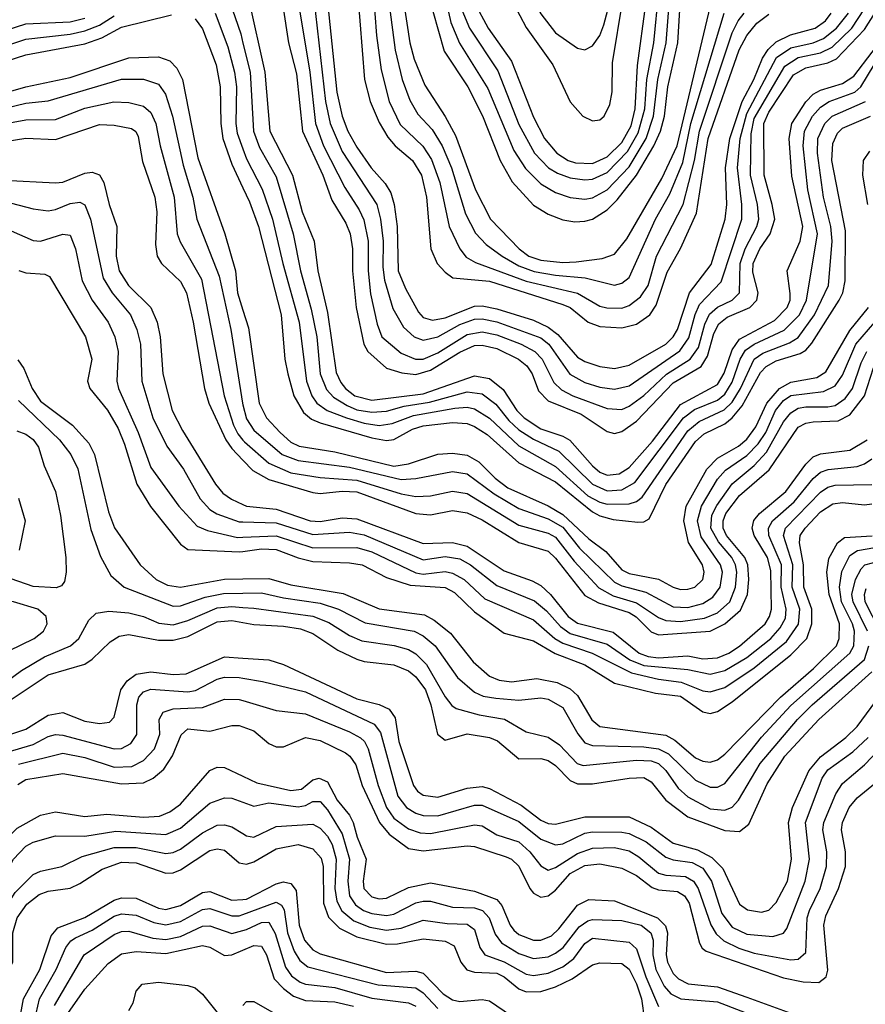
# Model space of a CAD drawing. Header units: inches. Extents: x 990535 to 1117859, y 769386 to 892122.
# Tile 913 of 1056: x 1069393 to 1071692, y 856755 to 859433. Entities that reach past the tile are written whole.
import ezdxf

# ---------------------------------------------------------------- set-up
doc = ezdxf.new("R2010")
doc.units = ezdxf.units.IN
doc.header["$MEASUREMENT"] = 0
doc.layers.add('B0865', color=7, linetype='Continuous')
doc.layers.add('B0875', color=7, linetype='Continuous')

msp = doc.modelspace()

# ---------------------------------------------------------------- linework, layer by layer
at = {"layer": 'B0865', "color": 5}
for points, elevation in [([(1068788.6, 859470), (1068815.5, 859430), (1068850, 859397.5), (1068890.5, 859370.5), (1068930, 859349.6), (1068950, 859343.9), (1068970, 859344.3), (1069030, 859373.6), (1069070, 859382.9), (1069130, 859381), (1069310, 859389.4), (1069410, 859421), (1069530, 859427.3), (1069570, 859436.5)], 3960), ([(1069963.3, 859483.3), (1069993.8, 859393.8), (1070000, 859368.5)], 3960), ([(1068690.6, 859450.6), (1068705.7, 859425.7), (1068763.1, 859363.1), (1068890, 859287), (1068930, 859272.8), (1068970, 859273.2), (1068997.6, 859282.4), (1069050, 859310.8), (1069082.6, 859317.4), (1069250, 859304.5), (1069310, 859305.3), (1069410, 859337), (1069570, 859366.9), (1069616.6, 859383.4), (1069670, 859412.6), (1069805.7, 859445.7)], 3920), ([(1068749.8, 859450), (1068793, 859393), (1068890, 859327.2), (1068928.8, 859308.8), (1068950, 859305.2), (1068987.6, 859312.4), (1069030, 859337.9), (1069070, 859350), (1069270, 859343.8), (1069310, 859346.7), (1069410, 859379.6), (1069530, 859393.1), (1069570, 859402.2), (1069610, 859417.8), (1069650, 859443.2)], 3940), ([(1069924.4, 859450), (1069958.7, 859358.7), (1069976.8, 859290), (1069982.4, 859250), (1069980.5, 859150), (1069984.2, 859124.2), (1070000, 859081.5)], 3940), ([(1069870, 859435.2), (1069890, 859407.5), (1069927, 859310), (1069938.4, 859250), (1069939.8, 859150), (1069945.2, 859110), (1069970, 859040.1), (1070000, 858975.2)], 3920), ([(1069330, 859227.8), (1069410, 859250.3), (1069530, 859275.3), (1069690, 859328.8), (1069770, 859331.8), (1069801, 859321), (1069820.6, 859300.6), (1069835.5, 859270), (1069877.1, 859057.1), (1069950.6, 858850.6), (1069979.7, 858750), (1069985.1, 858690), (1070000, 858643.1)], 3880), ([(1069330, 859186.9), (1069410, 859205.8), (1069470, 859212.3), (1069670, 859271.4), (1069730, 859270.7), (1069770, 859257.3), (1069789.8, 859229.8), (1069808.3, 859170), (1069837.5, 859037.5), (1069863.8, 858950), (1069874.6, 858890), (1069935.2, 858735.2), (1069966.8, 858590), (1069998.8, 858390), (1070000, 858385.5)], 3860), ([(1069310, 859142), (1069410, 859160.4), (1069490, 859161.3), (1069570, 859192.2), (1069649, 859209), (1069690, 859207.7), (1069730, 859197.6), (1069750, 859180.3), (1069763, 859150), (1069774.8, 859090), (1069812.8, 858950), (1069821.3, 858850), (1069829, 858829), (1069887.1, 858727.1), (1069948.6, 858410), (1069974.2, 858330), (1069986, 858306.1), (1070000, 858289.6)], 3840), ([(1069330, 859097.4), (1069410, 859110.8), (1069490, 859107.2), (1069610, 859147.3), (1069650, 859146.3), (1069696.9, 859136.9), (1069708.9, 859128.9), (1069715.3, 859115.3), (1069727.3, 859047.3), (1069760.6, 858950), (1069765.6, 858910), (1069761.8, 858821.8), (1069767.2, 858790), (1069778.8, 858770), (1069830, 858720.8), (1069846.4, 858690), (1069865, 858610), (1069895.7, 858430), (1069907.3, 858390), (1069953.6, 858290), (1069970, 858266.5), (1070000, 858235.3)], 3820), ([(1069350, 858996.1), (1069490, 858988.7), (1069510, 858991.1), (1069570, 859015.1), (1069590, 859018.4), (1069610, 859010.6), (1069622.2, 858990), (1069636.5, 858930), (1069657.1, 858870), (1069655.5, 858790), (1069663, 858750), (1069688.8, 858710), (1069749.7, 858650), (1069766.5, 858610), (1069774.7, 858570), (1069782.6, 858470), (1069807.7, 858370), (1069835.7, 858315.7), (1069925.1, 858170), (1069945.4, 858145.4), (1069968.6, 858128.6), (1070000, 858114.5)], 3780), ([(1069350, 858939), (1069430, 858918.2), (1069470, 858913.3), (1069490, 858916.6), (1069530, 858933.3), (1069556.4, 858936.4), (1069570, 858928.8), (1069585.2, 858890), (1069620.1, 858730), (1069644.1, 858690), (1069694.1, 858630), (1069711.3, 858590), (1069721.1, 858550), (1069724.7, 858450), (1069754.7, 858350), (1069793.1, 858273.1), (1069838.8, 858210), (1069883.8, 858130), (1069910, 858101), (1069929.4, 858089.4), (1069990, 858067.3), (1070000, 858067.1)], 3760), ([(1069370, 858858.7), (1069430, 858832.3), (1069450, 858830.1), (1069510, 858849.6), (1069530, 858846.3), (1069545, 858810), (1069562.6, 858722.6), (1069589.7, 858670), (1069633.6, 858610), (1069651.8, 858570), (1069661, 858530), (1069657, 858450), (1069661.5, 858430), (1069715.3, 858310), (1069750, 858215.1), (1069825.4, 858110), (1069875.3, 858055.3), (1069903.2, 858043.2), (1069984.9, 858024.9), (1070000, 858025.5)], 3740), ([(1069390.8, 858750.8), (1069410, 858743.9), (1069461, 858741), (1069474.4, 858734.4), (1069571.7, 858570), (1069589.2, 858510), (1069577.3, 858450), (1069584.1, 858430), (1069631.3, 858371.3), (1069661, 858321), (1069678.4, 858278.4), (1069711.2, 858170), (1069748.6, 858108.6), (1069830, 858006.2), (1069850, 857991.8), (1069990, 857985.4), (1070000, 857986.8)], 3720), ([(1069387.7, 858507.7), (1069404.5, 858484.5), (1069427, 858430), (1069450, 858395.5), (1069536.7, 858330), (1069581, 858281), (1069596, 858250), (1069634.1, 858094.1), (1069650.7, 858050.7), (1069720.1, 857950), (1069764, 857910), (1069795.1, 857895.1), (1069830, 857889.6), (1069950, 857911.1), (1070000, 857911.9)], 3680), ([(1069390, 858396.8), (1069501, 858290), (1069531.6, 858250), (1069551.4, 858211.4), (1069586.4, 858046.4), (1069612.7, 857972.7), (1069641.2, 857921.2), (1069677.3, 857890), (1069810, 857838.3), (1069830, 857839.1), (1069897.4, 857862.6), (1069947.3, 857872.7), (1070000, 857873.5)], 3660), ([(1069385.3, 858314.7), (1069410, 858305.8), (1069430, 858291.3), (1069444.1, 858270), (1069459.5, 858219.5), (1069490.5, 858150), (1069504.1, 858084.1), (1069518.5, 857970), (1069519.6, 857930), (1069514.9, 857905.1), (1069506.4, 857893.6), (1069492.4, 857887.6), (1069430, 857891.6), (1069370, 857911.8)], 3640), ([(1069390, 858131.8), (1069407.8, 858070), (1069391.6, 857990)], 3620), ([(1069290, 857584.3), (1069397.5, 857662.5), (1069460.2, 857699.8), (1069531.1, 857730), (1069553.7, 857750), (1069580.6, 857799.4), (1069601.3, 857818.7), (1069635.4, 857824.6), (1069690, 857819.9), (1069730, 857809.8), (1069771.7, 857791.7), (1069810, 857787.3), (1069850, 857799), (1069930, 857833.5), (1069970, 857837.1), (1070000, 857834.7)], 3640), ([(1069370, 857583.7), (1069470, 857651.1), (1069570, 857680.2), (1069590, 857693.6), (1069639.2, 857740.8), (1069663.9, 857756.1), (1069690, 857760.9), (1069770, 857745.1), (1069810, 857745.2), (1069850, 857755.4), (1069930, 857794.9), (1069970, 857798.5), (1070000, 857793.4)], 3620), ([(1069350, 857483.2), (1069410, 857503.6), (1069470, 857541.8), (1069510, 857548.7), (1069570, 857525.4), (1069610, 857519.1), (1069637.1, 857522.9), (1069650, 857535.8), (1069668.1, 857610), (1069685.2, 857634.8), (1069710, 857653.1), (1069750, 857659.4), (1069810, 857651.7), (1069846, 857654), (1069950, 857699.9), (1070000, 857696.5)], 3580), ([(1069359, 857441), (1069430, 857462), (1069470, 857483.4), (1069490, 857489), (1069510, 857487.5), (1069650, 857450.1), (1069670, 857450.7), (1069695.3, 857464.7), (1069711.3, 857488.7), (1069711.1, 857570), (1069717.1, 857590), (1069730, 857605), (1069750, 857612.3), (1069850, 857604.5), (1069871, 857609), (1069930, 857639.2), (1069950, 857644.9), (1069990, 857644), (1070000, 857642.3)], 3560), ([(1069390, 857408.3), (1069510, 857437.7), (1069570, 857426.8), (1069650, 857399.9), (1069698, 857402), (1069730, 857418.1), (1069759.3, 857450), (1069773.7, 857490), (1069772, 857530), (1069783.2, 857550), (1069810, 857558.3), (1069890, 857561.9), (1069950, 857585), (1069990, 857584.3), (1070000, 857581.3)], 3540), ([(1069387.5, 857352.5), (1069410, 857366.5), (1069510, 857383.3), (1069670, 857355.1), (1069730, 857357.9), (1069756.1, 857370), (1069785.1, 857394.9), (1069808.8, 857431.2), (1069832.2, 857487.8), (1069850, 857504.6), (1069910, 857498.3), (1069970, 857513.4), (1069990, 857513.3), (1070000, 857509.8)], 3520), ([(1069101.3, 856738.8), (1069191, 856809), (1069206.2, 856830), (1069229.7, 856930), (1069271.5, 857030), (1069303.5, 857130), (1069341.7, 857190), (1069386, 857234), (1069450, 857269.4), (1069490, 857278.7), (1069570, 857265.5), (1069630, 857271.9), (1069730, 857264.4), (1069772.8, 857267.2), (1069801.3, 857278.7), (1069830, 857299.9), (1069910, 857391.3), (1069930, 857399.7), (1069950, 857399), (1070000, 857375.2)], 3480), ([(1069148.3, 856731.7), (1069232.2, 856790), (1069253.2, 856830), (1069289.7, 856970), (1069337.9, 857082.1), (1069376.3, 857150), (1069410, 857185.3), (1069430, 857196.2), (1069490, 857213.2), (1069570, 857212.6), (1069654.1, 857225.9), (1069790, 857217.4), (1069830, 857234.4), (1069910, 857301.9), (1069950, 857316.4), (1069970, 857315.6), (1070000, 857304.6)], 3460), ([(1069250, 856745.7), (1069262.7, 856757.3), (1069282.4, 856790), (1069316.9, 856870), (1069333.3, 856970), (1069349.5, 857010), (1069380.9, 857059.1), (1069430, 857108.1), (1069450, 857117.6), (1069507.4, 857130), (1069562.7, 857157.3), (1069650, 857181.4), (1069710, 857182), (1069790, 857165.1), (1069810, 857167.6), (1069830, 857177.1), (1069890, 857221.7), (1069930, 857242.3), (1069950, 857243.5), (1069970, 857237.8), (1070000, 857219.4)], 3440), ([(1069305.1, 856734.9), (1069328.2, 856791.8), (1069373.9, 856870), (1069374.3, 856950), (1069386.1, 856990), (1069412.5, 857027.5), (1069446.1, 857053.9), (1069470, 857062.5), (1069530, 857071.2), (1069556.5, 857083.5), (1069616.9, 857123.1), (1069670, 857141.3), (1069710, 857140.3), (1069790, 857111.9), (1069810, 857112.5), (1069830, 857120.7), (1069910, 857173.8), (1069930, 857178), (1069950, 857174.1), (1069990, 857140.1), (1070000, 857138)], 3420), ([(1069396, 856730), (1069403.2, 856770), (1069448, 856850), (1069478.6, 856941.4), (1069496.9, 856963.1), (1069570, 856991.6), (1069650, 857038.8), (1069670, 857045), (1069710, 857044.1), (1069770, 857016.5), (1069790, 857013.1), (1069830, 857023.5), (1069890, 857058.9), (1069910, 857062.1), (1069970, 857038), (1070000, 857040.4)], 3380), ([(1069437.4, 856730), (1069446.5, 856770), (1069491.9, 856850), (1069518.6, 856910), (1069531.9, 856928.1), (1069544.3, 856935.7), (1069590, 856956.6), (1069650, 856994.9), (1069670, 857001.6), (1069710, 856997.5), (1069757.7, 856977.7), (1069790, 856971.1), (1069830, 856980), (1069890, 857012.8), (1069910, 857016.1), (1069970, 856995.5), (1069990, 856995.7), (1070000, 856999.4)], 3360), ([(1069487.9, 856752.1), (1069568.5, 856890), (1069650, 856945.4), (1069670, 856952.9), (1069690, 856953.9), (1069755.3, 856935.3), (1069790, 856931.4), (1069830, 856939.7), (1069890, 856967.4), (1069910, 856968.8), (1069970, 856948.2), (1070000, 856955.7)], 3340), ([(1069524.2, 856730), (1069570, 856796.5), (1069633.4, 856866.6), (1069670, 856892.9), (1069710, 856898.9), (1069790, 856893.6), (1069890, 856915.1), (1069910, 856910.4), (1069950, 856888), (1069970, 856889.4), (1070000, 856902.2)], 3320), ([(1069690, 856738), (1069701.2, 856758.8), (1069709.4, 856790.6), (1069725.8, 856810), (1069770, 856815.8), (1069850, 856806.4), (1069870, 856799.7), (1069890, 856783), (1069930, 856733.2)], 3280)]:
    msp.add_lwpolyline(points, dxfattribs=dict(at, elevation=elevation))
at = {"layer": 'B0865', "color": 5, "elevation": 3660}
msp.add_lwpolyline([(1069347.3, 857852.7), (1069330, 857836.3), (1069321, 857790), (1069301.6, 857758.4), (1069265.6, 857734.4), (1069129.6, 857670), (1069108.8, 857650), (1069101.8, 857630), (1069102.9, 857610), (1069110, 857589.5), (1069127.8, 857567.8), (1069150, 857552.4), (1069170, 857547.5), (1069190, 857551.9), (1069230, 857579.6), (1069363.9, 857716.1), (1069431.9, 857750), (1069457.4, 857770), (1069467.9, 857790), (1069465, 857810), (1069442.4, 857830), (1069375.8, 857850)], close=True, dxfattribs=at)
at = {"layer": 'B0875', "color": 5}
for points, elevation in [([(1070587.1, 860000), (1070741.7, 859830), (1070753, 859810), (1070761.3, 859770), (1070761.2, 859710), (1070749.4, 859609.4), (1070754.1, 859570), (1070770, 859518.7), (1070810, 859448.5), (1070850, 859397.1), (1070910, 859355), (1070930, 859351), (1070950, 859361.6), (1070970, 859390.1), (1070981.4, 859418.6), (1071027.4, 859592.6), (1071069.6, 859710.4), (1071101.8, 859758.2), (1071170, 859819.7), (1071188.6, 859850), (1071204.9, 859890), (1071224.6, 859970), (1071221.8, 860000)], 4340), ([(1070410.7, 859650), (1070453.6, 859370), (1070465.4, 859325.4), (1070494.6, 859254.6), (1070549.7, 859169.7), (1070577.5, 859117.5), (1070632.1, 858970), (1070673.1, 858890), (1070751.2, 858810), (1070777.3, 858790), (1070810, 858778.8), (1070870, 858772.8), (1070905.9, 858774.1), (1070976.8, 858783.2), (1071010, 858795.4), (1071043.3, 858836.7), (1071138.7, 859001.2), (1071180.5, 859090), (1071270.9, 859470)], 4180), ([(1070225.6, 859525.6), (1070255.6, 859235.6), (1070270, 859170), (1070285, 859130), (1070310, 859086.3), (1070348.7, 859030), (1070386.9, 858986.9), (1070401.7, 858961.7), (1070411.4, 858930), (1070419.6, 858870), (1070422.2, 858750), (1070442, 858702), (1070477.3, 858637.3), (1070490, 858623.3), (1070515.3, 858615.3), (1070550, 858622.3), (1070630, 858653.8), (1070650, 858654.8), (1070690, 858646.4), (1070790, 858615.2), (1070830, 858596.9), (1070856.3, 858576.3), (1070910, 858515), (1070930, 858503), (1070970, 858489.2), (1071010, 858484.1), (1071050, 858492.9), (1071150, 858550.6), (1071169.8, 858570.2), (1071181.3, 858590), (1071213.7, 858690), (1071272.7, 858767.3), (1071311.5, 858890), (1071315.2, 858930), (1071312.2, 859030), (1071323.5, 859110), (1071357.7, 859210), (1071389.1, 859270), (1071412.2, 859327.8), (1071428.1, 859351.9), (1071450, 859372.8), (1071488.4, 859391.6), (1071556, 859410), (1071584.3, 859430), (1071599, 859450)], 4080), ([(1070390.6, 859530), (1070413.9, 859350), (1070433, 859270), (1070453.6, 859213.6), (1070475.8, 859175.8), (1070514.1, 859134.1), (1070542, 859090), (1070567.1, 859030), (1070605.1, 858905.1), (1070632.1, 858852.1), (1070661.7, 858821.7), (1070704.7, 858790), (1070750, 858763.5), (1070792, 858748), (1070850, 858737.7), (1070930.9, 858730.9), (1071010, 858710.5), (1071030, 858715.8), (1071050, 858731.3), (1071121.9, 858890), (1071160.6, 858959.4), (1071195.9, 859044.1), (1071217.5, 859150), (1071308.6, 859450)], 4160), ([(1070542, 859530), (1070564.8, 859424.8), (1070588.7, 859368.7), (1070665.8, 859245.8), (1070736.6, 859076.6), (1070767.9, 859027.9), (1070810, 858986.1), (1070850, 858962.9), (1070890, 858949.4), (1070930, 858944.5), (1070950, 858948.1), (1070990, 858970), (1071050, 859032.7), (1071096.3, 859110), (1071116.3, 859170), (1071128, 859270), (1071150.6, 859370), (1071161.4, 859510)], 4240), ([(1070015, 859490), (1070059.9, 859290), (1070073.2, 859130), (1070134.3, 859010), (1070161.1, 858910), (1070193.4, 858830), (1070203.5, 858750), (1070230, 858636.5), (1070253.5, 858473.5), (1070266.3, 858446.3), (1070279, 858430), (1070304.3, 858410), (1070350, 858398.2), (1070490, 858415.2), (1070630, 858464.6), (1070670, 858457.3), (1070707.1, 858427.1), (1070744.3, 858370), (1070764.5, 858350), (1070810, 858320.5), (1070870, 858299.9), (1070889.1, 858289.1), (1070950, 858219.4), (1070970, 858202.7), (1070990, 858193.7), (1071022.5, 858197.5), (1071050, 858215), (1071113.6, 858286.4), (1071190, 858386.1), (1071290, 858440.4), (1071308.8, 858471.2), (1071330, 858534.8), (1071350, 858563.8), (1071444.9, 858615.1), (1071480.1, 858650), (1071487.7, 858670), (1071487.7, 858687.7), (1071479.8, 858750), (1071515.1, 858830), (1071522.5, 858870), (1071492.6, 859007.4), (1071484.8, 859110), (1071492.1, 859150), (1071530, 859209.4), (1071550.1, 859229.9), (1071570, 859240.7), (1071630, 859259.2), (1071660.6, 859279.4), (1071760.4, 859410)], 3980), ([(1070192.4, 859490), (1070224.4, 859210), (1070237.1, 859150), (1070270, 859074.7), (1070363.8, 858930), (1070374, 858890), (1070381.6, 858830), (1070379.9, 858759.9), (1070384.7, 858724.7), (1070407.5, 858647.5), (1070436.2, 858596.2), (1070465.2, 858570), (1070490, 858561), (1070530, 858570.5), (1070590, 858603.4), (1070630, 858618.3), (1070650, 858619.6), (1070690, 858611.3), (1070810, 858567.9), (1070831.5, 858550), (1070889, 858469), (1070930, 858446.3), (1070970, 858433.3), (1071010, 858427.8), (1071050, 858437), (1071187.9, 858532.1), (1071212.5, 858567.6), (1071229.4, 858630.6), (1071241.5, 858658.5), (1071300.2, 858719.8), (1071356, 858890), (1071356.3, 858930), (1071344.3, 859030), (1071351.5, 859110), (1071370, 859177.4), (1071451.1, 859330), (1071490, 859356.5), (1071550, 859370.2), (1071578.3, 859381.7), (1071613.9, 859410), (1071646.3, 859450)], 4060), ([(1070311.3, 859510), (1070330.5, 859270), (1070345.7, 859210), (1070370, 859152.7), (1070393.6, 859113.6), (1070413.5, 859090), (1070461.3, 859050), (1070485.4, 859010), (1070499, 858950), (1070511.1, 858810), (1070528.5, 858770), (1070550, 858746), (1070570.9, 858730.9), (1070670, 858721.8), (1070870, 858657.9), (1070890, 858649.8), (1070938.9, 858610), (1070970, 858598.7), (1071030, 858594.7), (1071070, 858604.8), (1071105.9, 858630), (1071123.4, 858656.6), (1071153.7, 858746.3), (1071189.4, 858810.6), (1071233.4, 858906.6), (1071265.1, 859110), (1071349.6, 859350.4), (1071370.4, 859389.6), (1071396.9, 859423.1), (1071430, 859448)], 4120), ([(1070353.7, 859510), (1070363, 859390), (1070376.2, 859296.2), (1070397.8, 859210), (1070427.9, 859147.9), (1070489, 859089), (1070512.4, 859052.4), (1070535.1, 858990), (1070561.1, 858870), (1070589.3, 858809.3), (1070607.1, 858787.1), (1070632.4, 858772.4), (1070770, 858721.9), (1070909.2, 858689.2), (1070970, 858654), (1070989.1, 858649.1), (1071030, 858648.3), (1071050, 858655.2), (1071081, 858679), (1071101.3, 858710), (1071124.8, 858790), (1071197, 858930), (1071227.3, 859050), (1071240.9, 859130), (1071330, 859396.6), (1071346.5, 859430), (1071363, 859450)], 4140), ([(1070516.3, 859456.3), (1070547.5, 859347.5), (1070611.1, 859250), (1070651.2, 859171.2), (1070698.9, 859050), (1070731.9, 858991.9), (1070790, 858928.6), (1070830, 858904.3), (1070870, 858888.6), (1070902.8, 858882.8), (1070930, 858884.4), (1070950, 858890.6), (1070990, 858915.6), (1071017.1, 858942.9), (1071069.9, 859010.1), (1071117.3, 859090), (1071134.9, 859130), (1071146, 859170), (1071155.2, 859250), (1071182.5, 859370), (1071189.6, 859490)], 4220), ([(1070590.3, 859470.3), (1070616.2, 859410), (1070693.4, 859293.4), (1070750, 859147.5), (1070792.9, 859070), (1070830.8, 859030), (1070855.2, 859015.2), (1070890, 859002.9), (1070930, 858996.8), (1070950, 858998.8), (1070990, 859017.1), (1071045.8, 859074.2), (1071074.8, 859125.2), (1071092.7, 859190), (1071098, 859270), (1071117.5, 859370), (1071131, 859510)], 4260), ([(1070718.3, 859510), (1070770, 859411.9), (1070842.1, 859310), (1070890, 859208.9), (1070923.8, 859170), (1070950, 859158), (1070970, 859160.5), (1070981.8, 859170), (1070997.8, 859202.2), (1071003.6, 859236.4), (1071004.5, 859315.5), (1071033, 859487)], 4320), ([(1070108, 859470), (1070123.9, 859370), (1070145.4, 859285.4), (1070162.2, 859130), (1070217.3, 859010), (1070241.9, 858941.9), (1070279.5, 858879.5), (1070291.7, 858850), (1070298.1, 858810), (1070298, 858750), (1070307.5, 858650), (1070328.7, 858550), (1070339.2, 858530), (1070390, 858485.4), (1070432.3, 858472.3), (1070470, 858467.8), (1070510, 858479.2), (1070590, 858528.9), (1070630, 858546.6), (1070650, 858547.9), (1070690, 858538.9), (1070749.3, 858510), (1070771.6, 858491.6), (1070786.4, 858470), (1070803.7, 858423.7), (1070830, 858396.5), (1070920, 858360), (1070990, 858312.9), (1071010, 858307.3), (1071030, 858312.6), (1071070, 858341.1), (1071170, 858445.1), (1071246, 858490), (1071262.7, 858517.3), (1071280.6, 858579.4), (1071294.2, 858605.8), (1071316.4, 858623.6), (1071377.8, 858650), (1071397.6, 858670), (1071401, 858690), (1071386.2, 858746.2), (1071387.1, 858770), (1071405.6, 858810), (1071433.6, 858850), (1071445.7, 858890), (1071439.3, 858930), (1071416.9, 859010), (1071416.1, 859150), (1071430, 859180.9), (1071497.1, 859282.9), (1071530, 859302), (1071590, 859315.3), (1071613.8, 859326.2), (1071690, 859406.4), (1071717.8, 859450)], 4020), ([(1070151.5, 859470), (1070181.5, 859290), (1070197.7, 859150), (1070218.8, 859090), (1070276.6, 858976.6), (1070315.9, 858915.9), (1070328.3, 858888.3), (1070340.1, 858830), (1070340.2, 858750), (1070347, 858687), (1070364.7, 858604.7), (1070377.9, 858570), (1070430, 858525.5), (1070469.2, 858510), (1070490, 858510), (1070530, 858527.2), (1070610, 858576.8), (1070650, 858583.8), (1070690, 858575.3), (1070756.4, 858550), (1070793.5, 858530), (1070813.8, 858510), (1070845.7, 858445.7), (1070866.1, 858426.1), (1070897.1, 858410), (1070990, 858375.8), (1071030, 858373), (1071050, 858381.3), (1071090, 858410.8), (1071151.5, 858468.5), (1071216.2, 858510), (1071238.3, 858541.7), (1071255.5, 858604.5), (1071268.5, 858631.5), (1071290, 858651.4), (1071330.4, 858670), (1071350.2, 858690), (1071352.3, 858770), (1071365.9, 858810), (1071397.6, 858870), (1071402.6, 858890), (1071398.7, 858930), (1071379.8, 859010), (1071382, 859122), (1071390, 859163.7), (1071473.4, 859306.6), (1071510, 859329.5), (1071570, 859342.2), (1071602.3, 859357.7), (1071655.2, 859410), (1071690, 859462.2)], 4040), ([(1070630, 859478.7), (1070666.4, 859410), (1070730, 859320.3), (1070790, 859167.8), (1070820.3, 859110), (1070853.5, 859070), (1070884.3, 859050), (1070903.8, 859043.8), (1070950, 859041.7), (1070990, 859059.5), (1071030, 859098.4), (1071055.5, 859144.5), (1071066.8, 859190), (1071072.3, 859307.7), (1071095.2, 859475.2)], 4280), ([(1070000, 859368.5), (1070019.4, 859290), (1070028.4, 859130), (1070044.9, 859084.9), (1070090, 859005.6), (1070136.8, 858850), (1070156.1, 858750), (1070185.6, 858645.6), (1070200.7, 858570), (1070210.2, 858470), (1070227.2, 858427.2), (1070246.5, 858406.5), (1070283.2, 858383.2), (1070310, 858372.1), (1070350, 858365), (1070390, 858368.4), (1070438.4, 858381.6), (1070507.5, 858392.5), (1070610, 858420.9), (1070650, 858415), (1070687.3, 858387.3), (1070722.6, 858342.6), (1070750, 858317.3), (1070790, 858291.6), (1070859, 858259), (1070950, 858169.2), (1070990, 858151.4), (1071030, 858153.9), (1071065.5, 858174.5), (1071198, 858350), (1071227.7, 858372.3), (1071290, 858397.9), (1071310, 858414.2), (1071330, 858447.1), (1071351.9, 858510), (1071366.4, 858533.6), (1071389.5, 858550.5), (1071471.3, 858588.7), (1071513.5, 858630), (1071532.5, 858670), (1071562.3, 858850), (1071535.8, 858970), (1071522.9, 859090), (1071526.5, 859130), (1071548.6, 859170), (1071570, 859194.8), (1071594.1, 859210), (1071664, 859236), (1071680.3, 859250), (1071715.9, 859310)], 3960), ([(1070000, 859081.5), (1070010, 859054.4), (1070052, 858972), (1070080.6, 858890), (1070108.2, 858770), (1070152.5, 858610), (1070173.2, 858450), (1070186.9, 858410), (1070200.6, 858390), (1070228.8, 858370), (1070281.5, 858350), (1070330, 858335.5), (1070370, 858329.3), (1070405.8, 858334.2), (1070463.9, 858356.1), (1070576.3, 858376.3), (1070610, 858378.8), (1070630, 858374.3), (1070670, 858348.8), (1070750, 858273.8), (1070850, 858217.8), (1070938, 858138), (1070970, 858120.3), (1070990, 858114.9), (1071050, 858115.9), (1071070, 858122.7), (1071085.4, 858134.6), (1071210, 858314.7), (1071240.4, 858339.6), (1071308, 858372), (1071330, 858393), (1071353, 858430), (1071390, 858510), (1071413.7, 858526.3), (1071486.4, 858553.6), (1071510, 858568.8), (1071553.6, 858630), (1071592, 858710), (1071602.4, 858830), (1071598.6, 858870), (1071578.5, 858950), (1071562.5, 859070), (1071562.8, 859110), (1071581.8, 859150), (1071601.6, 859170), (1071692.8, 859210)], 3940), ([(1070000, 858975.2), (1070017.4, 858937.4), (1070042.2, 858870), (1070103.7, 858630), (1070114.1, 858510), (1070122.1, 858470), (1070138.6, 858410), (1070164.5, 858364.5), (1070186, 858346), (1070210, 858336.2), (1070350, 858296), (1070390, 858288.7), (1070410, 858291.4), (1070460.7, 858319.3), (1070490, 858328.6), (1070570, 858337.2), (1070610, 858334.3), (1070630, 858326.9), (1070664.4, 858304.4), (1070750, 858227.5), (1070850, 858176.2), (1070950, 858094.5), (1070970, 858083.8), (1071006.2, 858073.8), (1071073.5, 858066.5), (1071090, 858067.5), (1071104.2, 858075.8), (1071150, 858168.7), (1071230, 858285.8), (1071253.9, 858306.1), (1071310, 858333.5), (1071330.4, 858349.6), (1071357, 858383), (1071407, 858473), (1071422.7, 858490), (1071450, 858505.1), (1071515.3, 858524.7), (1071530, 858534.1), (1071546.7, 858553.3), (1071621.4, 858670), (1071631, 858690), (1071637.7, 858722.3), (1071638.2, 858858.2), (1071600.9, 859050), (1071603.6, 859096.4), (1071616.3, 859123.7), (1071630, 859137.8), (1071706.2, 859170)], 3920), ([(1071698.6, 858930), (1071685, 859010), (1071687.1, 859050), (1071704.7, 859075.3)], 3880), ([(1070000, 858643.1), (1070015.2, 858595.2), (1070044, 858390), (1070064, 858350), (1070100.8, 858310), (1070130, 858284.3), (1070153, 858273), (1070250, 858257.7), (1070410, 858219), (1070450, 858224.8), (1070530, 858251.6), (1070570, 858254.3), (1070610, 858248.1), (1070641.5, 858230), (1070685.6, 858185.6), (1070720.1, 858160.1), (1070830, 858110.8), (1070870, 858087.6), (1070940.6, 858020.6), (1070986.4, 857986.4), (1071030, 857936.8), (1071050, 857926.8), (1071130, 857911), (1071170, 857889.2), (1071190, 857883.5), (1071210, 857883.8), (1071228.9, 857890), (1071250.3, 857910), (1071254.3, 857930), (1071249.9, 857950), (1071211.3, 858011.2), (1071198.7, 858070), (1071204.9, 858110), (1071261.1, 858210), (1071290, 858240), (1071347.3, 858272.7), (1071370, 858291.6), (1071394.4, 858325.6), (1071424.8, 858390), (1071458.6, 858430), (1071490, 858446.6), (1071560.3, 858459.7), (1071585, 858475), (1071650, 858587.1), (1071700.7, 858650)], 3880), ([(1070000, 858385.5), (1070010, 858347.4), (1070030, 858316.6), (1070106.9, 858250), (1070150, 858234.3), (1070290, 858215.7), (1070430, 858182.6), (1070470, 858185), (1070570, 858204.1), (1070610, 858197.5), (1070683.1, 858143.1), (1070750, 858103.4), (1070830, 858075), (1070870, 858052.6), (1070915.4, 857995.5), (1071010, 857903), (1071030, 857893.4), (1071095.6, 857875.6), (1071170, 857836.4), (1071210, 857834.5), (1071250, 857844.9), (1071277.5, 857862.5), (1071297.3, 857890), (1071303.4, 857930), (1071298.5, 857950), (1071246.3, 858026.3), (1071235.9, 858070), (1071247.2, 858110), (1071290, 858182.9), (1071312.3, 858207.7), (1071370, 858248), (1071400.9, 858279.1), (1071421.6, 858310), (1071448.3, 858370), (1071470, 858397.5), (1071490, 858410.8), (1071578.3, 858421.7), (1071610, 858437.3), (1071630, 858466), (1071666.5, 858550), (1071735.1, 858630)], 3860), ([(1070000, 858289.6), (1070004.4, 858284.4), (1070070, 858226.7), (1070130, 858200.8), (1070210, 858187.4), (1070310, 858180.7), (1070430, 858143.8), (1070470, 858136.1), (1070510, 858137.5), (1070570, 858150.3), (1070610, 858144.5), (1070750, 858058), (1070830, 858036), (1070850, 858025.1), (1070900.2, 857960.2), (1070968, 857888), (1071006.2, 857866.2), (1071070, 857846.6), (1071130, 857807.1), (1071150, 857799.3), (1071190, 857796), (1071254.9, 857805.1), (1071290, 857819.8), (1071323.4, 857850), (1071339.3, 857890), (1071342.5, 857930), (1071339.2, 857950), (1071329.6, 857970), (1071292.7, 858012.7), (1071272.4, 858050), (1071275.1, 858084.9), (1071288.5, 858111.5), (1071329.8, 858170.2), (1071390, 858220.7), (1071423.6, 858256.4), (1071470, 858338.7), (1071490, 858363.9), (1071510, 858376), (1071530, 858380.2), (1071590, 858379.9), (1071610, 858383.9), (1071637, 858403), (1071657.2, 858430), (1071680.7, 858499.3), (1071696, 858530)], 3840), ([(1070000, 858235.3), (1070027.1, 858207.1), (1070070, 858182.3), (1070190, 858146.8), (1070210, 858143.9), (1070270, 858150.2), (1070310, 858148.5), (1070470, 858090.3), (1070510, 858086.3), (1070570, 858097.8), (1070610, 858092.1), (1070650, 858072.5), (1070750, 858011.4), (1070830, 857987.9), (1070850, 857968.5), (1070930, 857867.2), (1070966.9, 857846.9), (1071050, 857820.6), (1071068.8, 857808.8), (1071110, 857767.7), (1071130, 857759.8), (1071270, 857770), (1071310, 857789.4), (1071352.6, 857827.4), (1071371.8, 857870), (1071375.7, 857910), (1071372.7, 857950), (1071364.2, 857970), (1071315.1, 858030), (1071306, 858050), (1071305.3, 858070), (1071312.8, 858090), (1071350, 858138.7), (1071431, 858209), (1071510, 858324.3), (1071530, 858335.2), (1071550, 858339.3), (1071618.3, 858341.7), (1071650, 858358.1), (1071690, 858410), (1071714.4, 858485.6)], 3820), ([(1070000, 858114.5), (1070010, 858110), (1070090, 858101.8), (1070182.7, 858070), (1070210, 858067.9), (1070270, 858078.2), (1070310, 858075.6), (1070490, 858008.3), (1070570, 858011.2), (1070610, 858001.2), (1070710, 857934), (1070786.8, 857906.8), (1070810, 857893.8), (1070836.6, 857870), (1070884.6, 857810), (1070910, 857792), (1071006.9, 857766.9), (1071077.7, 857710), (1071101.3, 857701.3), (1071130, 857697.5), (1071210, 857702.6), (1071250, 857694.8), (1071290, 857697.3), (1071321.3, 857710), (1071350, 857728.7), (1071420, 857790), (1071431.9, 857810), (1071436.7, 857830), (1071435.1, 857935.1), (1071426.5, 857970), (1071389.9, 858030.1), (1071384.6, 858050), (1071389.4, 858070.6), (1071404.6, 858090), (1071476.1, 858150), (1071530, 858223.9), (1071550, 858243.7), (1071570, 858251.9), (1071650, 858261.9), (1071697.4, 858290)], 3780), ([(1070000, 858067.1), (1070090, 858064.8), (1070190, 858032.7), (1070290, 858039.5), (1070330, 858032.3), (1070490, 857963.5), (1070550, 857972.8), (1070590, 857966.2), (1070618.7, 857950), (1070690, 857893.7), (1070792.3, 857852.3), (1070825.4, 857825.4), (1070863, 857783), (1070890, 857764), (1070990, 857734.4), (1071052.3, 857692.3), (1071090, 857676.5), (1071210, 857666), (1071270, 857653.4), (1071310, 857663.1), (1071370, 857698.5), (1071435.1, 857750), (1071460.6, 857779.4), (1071474.8, 857805.3), (1071477, 857830), (1071463.5, 857890), (1071464.1, 857950), (1071429.6, 858030), (1071428.8, 858050), (1071440.1, 858070), (1071498.3, 858121.7), (1071550, 858184.8), (1071570, 858201.9), (1071590.8, 858209.2), (1071670, 858217.7), (1071690, 858224.6), (1071710, 858238.7)], 3760), ([(1070000, 858025.5), (1070090, 858028.8), (1070190, 857996.1), (1070310, 857997.1), (1070350, 857985.6), (1070470, 857928.5), (1070490, 857925.1), (1070550, 857931.9), (1070570, 857928), (1070601.9, 857910), (1070657.8, 857857.8), (1070790, 857800.5), (1070848.3, 857750), (1070870, 857736.9), (1070949.8, 857709.7), (1071056.6, 857656.6), (1071130, 857639.1), (1071191.1, 857631.1), (1071250, 857607.9), (1071270, 857604.5), (1071310, 857616.9), (1071390, 857669.8), (1071477.9, 857742.1), (1071510.8, 857789.2), (1071514.5, 857830), (1071493.5, 857890), (1071494.9, 857950), (1071469.6, 858030), (1071475.1, 858050), (1071570, 858148.2), (1071590, 858161.1), (1071610, 858166.8), (1071710, 858168.7)], 3740), ([(1070000, 857986.8), (1070050, 857993.7), (1070090, 857991.8), (1070150, 857968.9), (1070190, 857959.1), (1070290, 857956.1), (1070324.1, 857950), (1070390, 857916.1), (1070455, 857895), (1070550, 857888.8), (1070574.9, 857874.9), (1070630, 857822.6), (1070710, 857764.9), (1070790, 857743.5), (1070848.8, 857708.8), (1070930, 857678.5), (1071010, 857628.5), (1071121.6, 857601.6), (1071190, 857592.9), (1071250, 857550.1), (1071270, 857546), (1071290, 857551.3), (1071330, 857577.4), (1071490, 857705.5), (1071533.1, 857750), (1071546.6, 857790), (1071546.5, 857830), (1071525.4, 857890), (1071524.5, 857950), (1071513, 858010), (1071514.7, 858030), (1071528.3, 858050), (1071570, 858094.6), (1071603.5, 858116.5), (1071630, 858120), (1071690, 858113.1), (1071710, 858116.4)], 3720), ([(1070000, 857911.9), (1070070, 857912.9), (1070130, 857895.7), (1070272.3, 857872.3), (1070370.4, 857830.4), (1070493.9, 857813.9), (1070520, 857800), (1070564.4, 857764.4), (1070626.1, 857686.1), (1070670, 857647.2), (1070696.7, 857636.7), (1070730, 857631.7), (1070798.8, 857641.2), (1070854.6, 857630), (1070890, 857612.7), (1070910, 857594.8), (1070948.4, 857528.4), (1070970, 857510.8), (1071150, 857486.7), (1071173.8, 857473.8), (1071230, 857425.2), (1071250, 857416.5), (1071270, 857414.1), (1071290, 857420.4), (1071310, 857435), (1071461.8, 857590), (1071551.6, 857668.4), (1071613.4, 857730), (1071621.4, 857750), (1071622, 857790), (1071593.6, 857870), (1071587.3, 857930), (1071592.9, 857967.1), (1071616.3, 858010), (1071635.5, 858024.5), (1071710.7, 858029.3)], 3680), ([(1070000, 857873.5), (1070050, 857874.2), (1070110, 857860.4), (1070210, 857846.1), (1070260.1, 857830), (1070332.3, 857792.3), (1070465.2, 857770), (1070490, 857757.3), (1070523, 857730), (1070583.5, 857643.5), (1070630, 857604.4), (1070653.5, 857593.5), (1070687.5, 857587.5), (1070750, 857582.7), (1070810, 857588.6), (1070830, 857585.3), (1070870, 857562), (1070910.8, 857490.8), (1070930, 857466.6), (1070950, 857458.8), (1071090, 857455.1), (1071130, 857450), (1071156.6, 857436.6), (1071230, 857364.8), (1071270, 857346.1), (1071290, 857345.8), (1071310, 857355.9), (1071410, 857481.8), (1071490, 857567.4), (1071650.2, 857710), (1071660.9, 857730), (1071662.5, 857770), (1071657.6, 857790), (1071627.5, 857850), (1071622.3, 857890), (1071628.1, 857931.9), (1071650, 857975.5), (1071670.7, 857989.3), (1071738.7, 858001.3)], 3660), ([(1071698.1, 857770), (1071659.3, 857850), (1071655.8, 857870), (1071665.3, 857910), (1071680.6, 857939.4), (1071691.2, 857950), (1071753.8, 857966.2)], 3640), ([(1071732.8, 857770), (1071691.7, 857850), (1071690.1, 857870), (1071694.3, 857885.7)], 3620), ([(1070000, 857834.7), (1070030, 857832.2), (1070190, 857810.4), (1070233.2, 857793.2), (1070290, 857758), (1070323.4, 857743.4), (1070411.1, 857731.1), (1070450, 857720.1), (1070470, 857707.9), (1070498.9, 857678.9), (1070550, 857591.5), (1070567.7, 857567.7), (1070579.8, 857559.8), (1070642.7, 857542.7), (1070711, 857531), (1070770, 857496.4), (1070830, 857481.5), (1070860.6, 857460.6), (1070908.9, 857410), (1070924.8, 857404.8), (1071070, 857419.4), (1071110, 857417), (1071130, 857410), (1071150, 857390.7), (1071183.3, 857343.3), (1071210, 857319.2), (1071270, 857286.8), (1071310, 857283.3), (1071330, 857291.3), (1071347.3, 857310), (1071406.4, 857410), (1071507.8, 857530), (1071547.7, 857570), (1071690, 857693), (1071702, 857730)], 3640), ([(1070000, 857793.4), (1070030, 857788.3), (1070110, 857783.9), (1070156.4, 857776.4), (1070190, 857763.8), (1070258.4, 857718.4), (1070310, 857693.6), (1070330, 857687.2), (1070410, 857678.4), (1070450, 857662.3), (1070470, 857645.9), (1070496, 857610), (1070510.7, 857570), (1070529.4, 857490), (1070550, 857473.5), (1070610, 857490.7), (1070670, 857481.2), (1070691.9, 857471.9), (1070750, 857422.9), (1070810, 857423.9), (1070830, 857418.3), (1070850, 857404.6), (1070890, 857364), (1070910, 857354.5), (1070950, 857354.5), (1071050, 857370.6), (1071090, 857371.6), (1071110, 857360.3), (1071149.4, 857310), (1071210, 857265.1), (1071310, 857227.6), (1071350, 857224.9), (1071375, 857245), (1071425.3, 857354.7), (1071473.6, 857430), (1071565.9, 857530), (1071710, 857659.5)], 3620), ([(1070000, 857696.5), (1070070, 857691.7), (1070110, 857679.7), (1070310, 857586.1), (1070370, 857570.6), (1070397.6, 857557.6), (1070413.9, 857533.9), (1070424.2, 857470), (1070463.8, 857350), (1070474.5, 857334.5), (1070490, 857323.8), (1070530, 857318.4), (1070610, 857342.8), (1070650, 857347.7), (1070670, 857342.5), (1070756.8, 857296.8), (1070810, 857255.9), (1070830, 857246.9), (1070850, 857244.7), (1070930, 857264.7), (1071050, 857265), (1071110, 857236.7), (1071170, 857193.6), (1071235.6, 857175.6), (1071274.5, 857154.5), (1071304.5, 857124.5), (1071350, 857027.9), (1071371.9, 857011.9), (1071410, 857005.8), (1071430, 857011.6), (1071450, 857031.7), (1071480.5, 857090), (1071491.2, 857150), (1071483.1, 857250), (1071494, 857290), (1071538.5, 857390), (1071570, 857428.3), (1071639.1, 857480.9), (1071670, 857510.7), (1071720.4, 857579.6)], 3580), ([(1070000, 857642.3), (1070053.4, 857633.4), (1070170, 857605), (1070357.2, 857517.2), (1070373.9, 857493.9), (1070421.3, 857321.3), (1070444.5, 857290), (1070470, 857274.8), (1070490, 857268.8), (1070530, 857268), (1070630, 857296.5), (1070650, 857297.1), (1070750, 857252.3), (1070810, 857204), (1070850, 857189.2), (1070870, 857191.7), (1070930, 857220.8), (1070950, 857224.4), (1071030, 857223.7), (1071050, 857219.6), (1071096.7, 857196.7), (1071150, 857154.9), (1071170, 857147.9), (1071221.1, 857141.1), (1071250, 857125.5), (1071274.3, 857090), (1071302.1, 857002.1), (1071330, 856964.8), (1071370, 856946.1), (1071440.7, 856939.3), (1071470, 856948.3), (1071478.6, 856961.4), (1071528.6, 857090), (1071540, 857150), (1071529.5, 857250), (1071575.2, 857370), (1071590, 857392.5), (1071658.3, 857441.7), (1071699.5, 857480.5)], 3560), ([(1070000, 857581.3), (1070090, 857553.8), (1070170, 857545.1), (1070290, 857496), (1070319.5, 857479.5), (1070330.2, 857470.2), (1070340.2, 857450), (1070367.5, 857350), (1070390.5, 857290), (1070410, 857261.4), (1070450, 857232.8), (1070481.6, 857221.6), (1070510, 857220), (1070630, 857243), (1070650, 857240.4), (1070690, 857216.1), (1070750, 857197.2), (1070780.1, 857170), (1070810, 857131.6), (1070830, 857120.3), (1070850, 857126.9), (1070910, 857165.7), (1070950, 857180.2), (1071010, 857181.2), (1071050, 857172.3), (1071076.5, 857156.5), (1071130, 857112.2), (1071150, 857106.3), (1071202.9, 857102.9), (1071224.9, 857090), (1071238.1, 857070), (1071271.7, 856971.7), (1071286.9, 856946.9), (1071307.8, 856927.8), (1071348, 856908), (1071390, 856894.5), (1071490, 856876.3), (1071510, 856878.1), (1071530, 856896.5), (1071534.5, 856990), (1071540, 857010), (1071569.7, 857070), (1071586.5, 857130), (1071587.8, 857170), (1071577, 857230), (1071579, 857250), (1071612.1, 857327.9), (1071630, 857355.8), (1071690, 857406.1), (1071730.8, 857449.2)], 3540), ([(1070000, 857509.8), (1070030, 857499.1), (1070070, 857464.7), (1070090, 857455.1), (1070110, 857455.7), (1070170, 857480.8), (1070210, 857472.7), (1070279, 857439), (1070290.4, 857430.4), (1070306.8, 857406.8), (1070324.3, 857350), (1070371.1, 857250), (1070397.6, 857217.6), (1070450, 857178.8), (1070490, 857172.4), (1070610, 857185.8), (1070630, 857184), (1070715.8, 857155.8), (1070730, 857149.7), (1070750, 857131.2), (1070779.8, 857070), (1070790, 857057.2), (1070810, 857047), (1070830, 857050.4), (1070850, 857065.9), (1070889.5, 857110.5), (1070930, 857133), (1070970, 857137.5), (1071030, 857125.2), (1071070, 857105.2), (1071112.5, 857072.5), (1071130, 857066.2), (1071181.7, 857061.7), (1071200.7, 857050), (1071213.1, 857030), (1071241.4, 856921.4), (1071248.2, 856908.2), (1071259.4, 856899.4), (1071470, 856827.6), (1071523.3, 856816.7), (1071565.6, 856814.4), (1071585.9, 856830), (1071590, 856848), (1071579.1, 856970), (1071584.4, 856995.6), (1071619, 857070), (1071638.4, 857130), (1071638.6, 857170), (1071627.4, 857230), (1071629.7, 857250), (1071648.3, 857290), (1071670, 857317), (1071730, 857365.4)], 3520), ([(1070000, 857375.2), (1070037.4, 857357.4), (1070130, 857336.7), (1070159.6, 857340.4), (1070190, 857365.6), (1070207.6, 857370), (1070230, 857360.4), (1070256.5, 857310), (1070289.3, 857270), (1070299.8, 857250), (1070310.6, 857210), (1070335, 857150), (1070327.2, 857090), (1070329, 857070), (1070350, 857047.1), (1070370, 857041.8), (1070390, 857043.5), (1070450, 857073), (1070510, 857085.3), (1070630, 857062.9), (1070690, 857040.4), (1070703.9, 857023.9), (1070726.6, 856970), (1070736.5, 856956.5), (1070750, 856944.6), (1070790, 856929.3), (1070810, 856929.3), (1070838.5, 856941.5), (1070859.2, 856960.8), (1070910, 857024.4), (1070940.1, 857039.9), (1071010, 857036.2), (1071127.2, 856990), (1071149, 856969), (1071154, 856950), (1071150.8, 856890), (1071154.4, 856870), (1071170, 856839.3), (1071184.5, 856824.5), (1071210.8, 856810.8), (1071290, 856802.4), (1071370, 856775), (1071490, 856731.2)], 3480), ([(1070000, 857304.6), (1070030, 857293.6), (1070070, 857302.8), (1070150, 857291.9), (1070170, 857296.1), (1070190, 857307.1), (1070207, 857307), (1070210, 857306.7), (1070230, 857284.3), (1070270, 857218.8), (1070290, 857150), (1070285.2, 857090), (1070290, 857050), (1070305.8, 857025.8), (1070328.2, 857010), (1070350, 857001.8), (1070390, 856996.4), (1070410, 857000.3), (1070470, 857030.8), (1070490, 857035.9), (1070510, 857035.5), (1070570, 857019.4), (1070630, 857017.5), (1070651.2, 857010), (1070669.8, 856990), (1070686.2, 856946.2), (1070702.6, 856922.6), (1070750, 856893.5), (1070790, 856879.6), (1070830, 856884.6), (1070850, 856893.9), (1070870.5, 856910), (1070913.9, 856966.1), (1070937.7, 856982.3), (1070950, 856985.8), (1071030, 856983), (1071082.9, 856970), (1071109.2, 856949.2), (1071115.1, 856930), (1071114.6, 856890), (1071122.4, 856850), (1071144.8, 856804.8), (1071163.5, 856783.5), (1071190.2, 856770.2), (1071290, 856761.8), (1071457.4, 856697.4)], 3460), ([(1070000, 857219.4), (1070010, 857213.2), (1070030, 857209.7), (1070090, 857238.4), (1070190, 857245.4), (1070210, 857234.1), (1070230, 857212.4), (1070242.8, 857190), (1070253.4, 857150), (1070250, 857070), (1070255.6, 857035.6), (1070269.1, 857009.1), (1070301.9, 856981.9), (1070345.4, 856965.4), (1070390, 856957), (1070430, 856962.7), (1070490, 856983.6), (1070554.9, 856974.9), (1070610, 856973.5), (1070630, 856958.4), (1070643.8, 856910), (1070657.3, 856890), (1070710, 856870.5), (1070770, 856837.5), (1070790, 856833.9), (1070830, 856839.7), (1070870, 856856.8), (1070900, 856880), (1070930, 856920.5), (1070950, 856935.3), (1071050, 856923.8), (1071070, 856906.3), (1071095.6, 856830), (1071130, 856749.7)], 3440), ([(1070000, 857138), (1070010, 857135.9), (1070030, 857142.5), (1070090, 857177.9), (1070150, 857189.4), (1070190, 857178.4), (1070213, 857153), (1070218.4, 857130), (1070218.8, 857030), (1070232.2, 856992.2), (1070262.7, 856962.7), (1070310, 856939.1), (1070390, 856918.4), (1070420.6, 856919.4), (1070490, 856933.6), (1070550, 856927), (1070574.2, 856914.2), (1070592.1, 856870), (1070608.7, 856848.7), (1070630, 856842.3), (1070690, 856840), (1070710.3, 856830.3), (1070750, 856797.7), (1070770, 856789.4), (1070810, 856790.3), (1070850, 856802.6), (1070895.2, 856824.8), (1070950, 856862.7), (1070970, 856867.7), (1071030, 856865.9), (1071050, 856850.5), (1071070, 856810.5), (1071083.4, 856770), (1071092.1, 856712.1)], 3420), ([(1070000, 857040.4), (1070010, 857041.3), (1070090, 857082.4), (1070110, 857088), (1070130, 857083.6), (1070144.6, 857064.5), (1070152.9, 856970), (1070167.8, 856930), (1070190, 856903.7), (1070210, 856892.9), (1070390, 856841.8), (1070470, 856844.9), (1070490, 856839.5), (1070544, 856784), (1070570, 856767.4), (1070590, 856763.1), (1070650, 856768.6), (1070670, 856765), (1070730, 856723.7)], 3380), ([(1070000, 856999.4), (1070090, 857032.6), (1070104.8, 857024.8), (1070112.1, 857012.1), (1070121.2, 856950), (1070139.5, 856899.5), (1070154.6, 856874.5), (1070176.7, 856856.7), (1070367.9, 856807.9), (1070470, 856799.7), (1070490, 856786.6), (1070530, 856743.4)], 3360), ([(1070000, 856955.7), (1070010, 856958.2), (1070050, 856977.8), (1070070, 856978.5), (1070087.8, 856947.8), (1070115.9, 856855.9), (1070132.3, 856832.3), (1070155.2, 856815.2), (1070170, 856809.8), (1070250, 856800.9), (1070350, 856772.2), (1070450, 856759.3), (1070470.1, 856750)], 3340), ([(1070000, 856902.2), (1070030, 856915.1), (1070050, 856913.5), (1070064, 856890), (1070084.9, 856824.9), (1070110, 856797.8), (1070137.7, 856777.7), (1070170, 856765.5), (1070250, 856762.1), (1070300.7, 856750)], 3320), ([(1070000, 856751.6), (1070010, 856762.5), (1070030, 856762.7), (1070170, 856682.4)], 3280)]:
    msp.add_lwpolyline(points, dxfattribs=dict(at, elevation=elevation))

doc.saveas('drawing.dxf')
